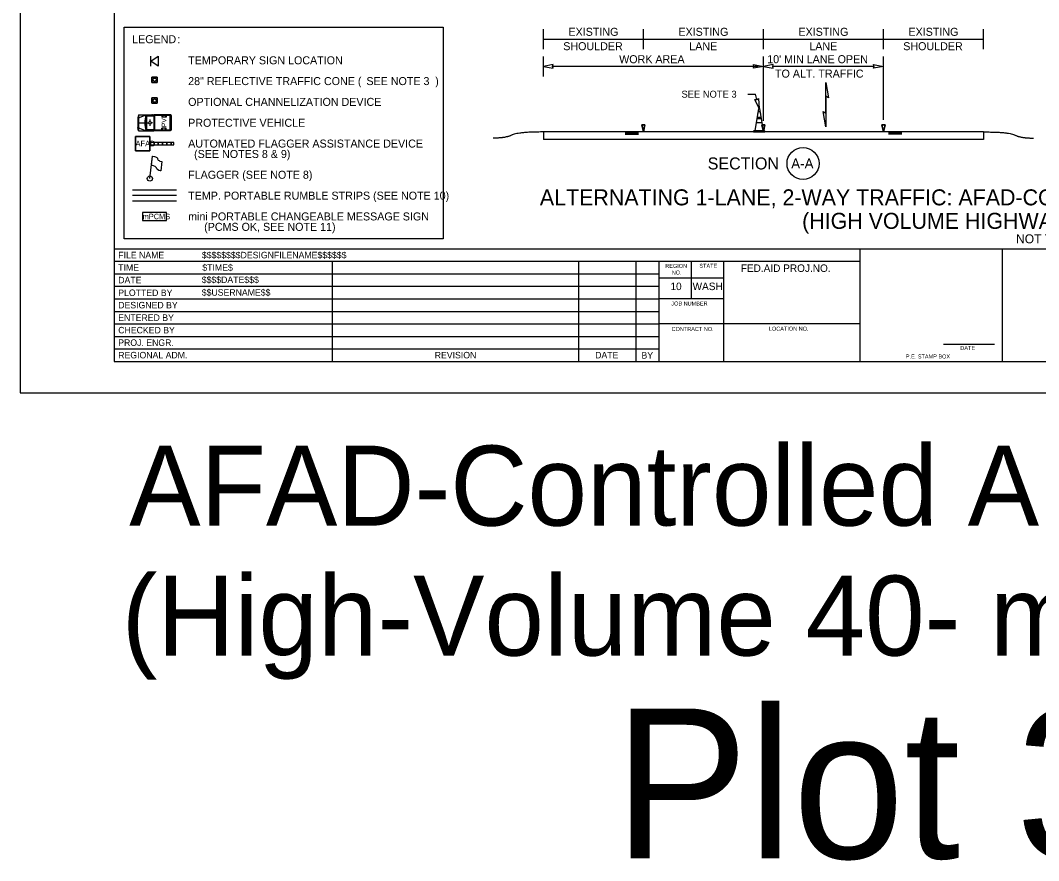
# Model space of a CAD drawing. Extents: x 99999.1 to 100095.7, y 99995 to 100010.7.
# Drawn here: x 100039.06 to 100049.24, y 99995.01 to 100003.41 of the extents above; entities that cross this region are included whole.
import ezdxf

# ---------------------------------------------------------------- set-up
doc = ezdxf.new("R2010")
doc.units = 0
for name, color, linetype in [('SH_DE_DetailHeading1Text', 7, 'Continuous'), ('SH_GI_PlotLimits', 7, 'Continuous'), ('SH_GI_SheetBorder', 7, 'Continuous'), ('SH_GI_SheetLocationText', 7, 'Continuous'), ('SH_GI_SheetTextInCells', 7, 'Continuous'), ('SH_GI_TitleBlockText', 7, 'Continuous'), ('TR_WZ_AFAD', 7, 'Continuous'), ('TR_WZ_FlaggingStation', 7, 'Continuous'), ('TR_WZ_PCMS', 7, 'Continuous'), ('TR_WZ_PortableSignMountBlk-Org', 7, 'Continuous'), ('TR_WZ_ProtectiveVehicle', 7, 'Continuous'), ('TR_WZ_TrafficCone', 7, 'Continuous'), ('TR_WZ_TrafficConeElev', 7, 'Continuous'), ('TR_WZ_WorkZoneDetails', 7, 'Continuous'), ('TR_WZ_WorkZoneTextCurrent', 7, 'Continuous')]:
    doc.layers.add(name, color=color, linetype=linetype)

msp = doc.modelspace()

# ---------------------------------------------------------------- linework, layer by layer
at = {"layer": 'SH_GI_PlotLimits'}
msp.add_lwpolyline([(100039.062, 99999.687), (100056.062, 99999.687), (100056.062, 100010.687), (100039.062, 100010.687)], close=True, dxfattribs=at)
at = {"layer": 'SH_GI_SheetBorder'}
for p, q in [((100040, 100010.375), (100040, 100000)), ((100040, 100001.126), (100055.75, 100001.126)), ((100047.457, 100000), (100047.457, 100001.126)), ((100048.883, 100000), (100048.883, 100001.126)), ((100040, 100001.001), (100047.457, 100001.001)), ((100042.179, 100001.001), (100042.179, 100000)), ((100044.641, 100001.001), (100044.641, 100000)), ((100045.216, 100001.001), (100045.216, 100000)), ((100045.445, 100001.001), (100045.445, 100000)), ((100045.772, 100000.625), (100045.772, 100001.001)), ((100046.096, 100000), (100046.096, 100001.001)), ((100040, 100000.876), (100042.182, 100000.876)), ((100042.182, 100000.876), (100045.447, 100000.876)), ((100046.096, 100000.831), (100045.447, 100000.831)), ((100040, 100000.751), (100042.182, 100000.751)), ((100042.182, 100000.751), (100045.447, 100000.751)), ((100040, 100000.625), (100045.447, 100000.625)), ((100046.096, 100000.625), (100045.447, 100000.625)), ((100040, 100000.5), (100045.447, 100000.5)), ((100040, 100000.375), (100045.447, 100000.375)), ((100047.457, 100000.375), (100045.447, 100000.375)), ((100040, 100000.25), (100045.447, 100000.25)), ((100040, 100000.125), (100045.447, 100000.125)), ((100048.29, 100000.173), (100048.802, 100000.173)), ((100040, 100000), (100055.75, 100000))]:
    msp.add_line(p, q, dxfattribs=at)
at = {"layer": 'TR_WZ_AFAD'}
for p, q in [((100040.212, 100002.107), (100040.212, 100002.251)), ((100040.212, 100002.251), (100040.356, 100002.251)), ((100040.356, 100002.251), (100040.212, 100002.251)), ((100040.212, 100002.251), (100040.212, 100002.107)), ((100040.356, 100002.251), (100040.356, 100002.107)), ((100040.356, 100002.184), (100040.356, 100002.251)), ((100040.399, 100002.191), (100040.356, 100002.191)), ((100040.356, 100002.191), (100040.356, 100002.184)), ((100040.356, 100002.184), (100040.356, 100002.179)), ((100040.441, 100002.191), (100040.399, 100002.191)), ((100040.399, 100002.167), (100040.441, 100002.167)), ((100040.484, 100002.191), (100040.441, 100002.191)), ((100040.441, 100002.179), (100040.441, 100002.191)), ((100040.441, 100002.167), (100040.441, 100002.179)), ((100040.441, 100002.167), (100040.484, 100002.167)), ((100040.527, 100002.191), (100040.484, 100002.191)), ((100040.484, 100002.191), (100040.484, 100002.179)), ((100040.484, 100002.179), (100040.484, 100002.167)), ((100040.484, 100002.167), (100040.527, 100002.167)), ((100040.569, 100002.191), (100040.527, 100002.191)), ((100040.527, 100002.179), (100040.527, 100002.191)), ((100040.527, 100002.167), (100040.527, 100002.179)), ((100040.527, 100002.167), (100040.569, 100002.167)), ((100040.569, 100002.191), (100040.569, 100002.179)), ((100040.569, 100002.179), (100040.569, 100002.167)), ((100040.569, 100002.167), (100040.596, 100002.167)), ((100040.356, 100002.107), (100040.212, 100002.107)), ((100040.212, 100002.107), (100040.356, 100002.107))]:
    msp.add_line(p, q, dxfattribs=at)
for points in [[(100040.356, 100002.167), (100040.596, 100002.167), (100040.596, 100002.191), (100040.356, 100002.191)], [(100040.356, 100002.107), (100040.356, 100002.174), (100040.356, 100002.184)], [(100040.356, 100002.179), (100040.356, 100002.174), (100040.356, 100002.167), (100040.399, 100002.167)], [(100040.399, 100002.167), (100040.399, 100002.179), (100040.399, 100002.191)], [(100040.399, 100002.191), (100040.399, 100002.179), (100040.399, 100002.167)], [(100040.441, 100002.191), (100040.441, 100002.179), (100040.441, 100002.167)], [(100040.484, 100002.167), (100040.484, 100002.179), (100040.484, 100002.191)], [(100040.527, 100002.191), (100040.527, 100002.179), (100040.527, 100002.167)], [(100040.569, 100002.167), (100040.569, 100002.179), (100040.569, 100002.191)], [(100040.596, 100002.167), (100040.596, 100002.191), (100040.569, 100002.191)]]:
    msp.add_lwpolyline(points, dxfattribs=at)
at = {"layer": 'TR_WZ_FlaggingStation'}
for p, q in [((100040.357, 100001.829), (100040.383, 100002.053)), ((100040.372, 100001.962), (100040.383, 100002.054)), ((100040.372, 100001.962), (100040.372, 100001.962)), ((100040.477, 100001.999), (100040.467, 100001.906))]:
    msp.add_line(p, q, dxfattribs=at)
for points in [[(100040.383, 100002.054), (100040.387, 100002.053), (100040.402, 100002.05), (100040.413, 100002.046), (100040.42, 100002.042), (100040.427, 100002.038), (100040.432, 100002.032), (100040.435, 100002.026), (100040.436, 100002.021), (100040.44, 100002.014), (100040.449, 100002.008), (100040.458, 100002.004), (100040.477, 100001.999)], [(100040.467, 100001.906), (100040.46, 100001.907), (100040.446, 100001.91), (100040.433, 100001.919), (100040.428, 100001.927), (100040.425, 100001.935), (100040.418, 100001.944), (100040.409, 100001.949), (100040.395, 100001.955), (100040.372, 100001.962)]]:
    msp.add_lwpolyline(points, dxfattribs=at)
msp.add_circle((100040.357, 100001.829), 0.026, dxfattribs=at)
at = {"layer": 'TR_WZ_PCMS'}
msp.add_lwpolyline([(100040.284, 100001.41), (100040.524, 100001.41), (100040.524, 100001.49), (100040.284, 100001.49)], close=True, dxfattribs=at)
msp.add_lwpolyline([(100040.284, 100001.41), (100040.524, 100001.41), (100040.524, 100001.49), (100040.284, 100001.49), (100040.284, 100001.41)], dxfattribs=at)
at = {"layer": 'TR_WZ_PortableSignMountBlk-Org'}
msp.add_line((100040.368, 100002.954), (100040.368, 100003.054), dxfattribs=at)
msp.add_lwpolyline([(100040.368, 100003.004), (100040.44, 100003.054), (100040.44, 100002.954)], close=True, dxfattribs=at)
at = {"layer": 'TR_WZ_ProtectiveVehicle'}
for p, q in [((100040.245, 100002.467), (100040.238, 100002.435)), ((100040.245, 100002.467), (100040.245, 100002.307)), ((100040.245, 100002.467), (100040.396, 100002.467)), ((100040.245, 100002.438), (100040.321, 100002.467)), ((100040.321, 100002.467), (100040.321, 100002.307)), ((100040.322, 100002.467), (100040.322, 100002.307)), ((100040.322, 100002.467), (100040.332, 100002.455)), ((100040.322, 100002.455), (100040.396, 100002.455)), ((100040.376, 100002.47), (100040.385, 100002.47)), ((100040.396, 100002.467), (100040.396, 100002.307)), ((100040.563, 100002.467), (100040.398, 100002.467)), ((100040.398, 100002.467), (100040.398, 100002.307)), ((100040.558, 100002.461), (100040.403, 100002.461)), ((100040.403, 100002.461), (100040.403, 100002.314)), ((100040.477, 100002.461), (100040.477, 100002.443)), ((100040.521, 100002.443), (100040.477, 100002.443)), ((100040.485, 100002.461), (100040.485, 100002.443)), ((100040.512, 100002.461), (100040.512, 100002.443)), ((100040.521, 100002.461), (100040.521, 100002.443)), ((100040.558, 100002.461), (100040.558, 100002.314)), ((100040.563, 100002.467), (100040.563, 100002.307)), ((100040.567, 100002.465), (100040.563, 100002.465)), ((100040.563, 100002.465), (100040.563, 100002.31)), ((100040.571, 100002.46), (100040.571, 100002.315)), ((100040.238, 100002.435), (100040.238, 100002.34)), ((100040.245, 100002.307), (100040.238, 100002.34)), ((100040.245, 100002.387), (100040.306, 100002.387)), ((100040.334, 100002.387), (100040.344, 100002.387)), ((100040.358, 100002.419), (100040.358, 100002.406)), ((100040.359, 100002.357), (100040.359, 100002.369)), ((100040.37, 100002.387), (100040.37, 100002.387)), ((100040.383, 100002.387), (100040.371, 100002.387)), ((100040.571, 100002.399), (100040.563, 100002.396)), ((100040.571, 100002.376), (100040.563, 100002.379)), ((100040.569, 100002.387), (100040.565, 100002.387)), ((100040.567, 100002.39), (100040.567, 100002.385)), ((100040.245, 100002.337), (100040.321, 100002.307)), ((100040.245, 100002.307), (100040.396, 100002.307)), ((100040.322, 100002.32), (100040.396, 100002.32)), ((100040.33, 100002.32), (100040.322, 100002.307)), ((100040.376, 100002.305), (100040.385, 100002.305)), ((100040.563, 100002.307), (100040.398, 100002.307)), ((100040.558, 100002.314), (100040.403, 100002.314)), ((100040.477, 100002.314), (100040.477, 100002.332)), ((100040.521, 100002.332), (100040.477, 100002.332)), ((100040.485, 100002.314), (100040.485, 100002.332)), ((100040.512, 100002.314), (100040.512, 100002.332)), ((100040.521, 100002.314), (100040.521, 100002.332)), ((100040.567, 100002.31), (100040.563, 100002.31))]:
    msp.add_line(p, q, dxfattribs=at)
for centre, major_axis, start_param, end_param in [((100040.429, 100002.387), (0, -0.168), 4.215667, 5.208926), ((100040.567, 100002.46), (0, 0.00488), 4.712389, 6.283185), ((100040.567, 100002.315), (0, -0.00488), 0, 1.570796)]:
    msp.add_ellipse(centre, major_axis=major_axis, ratio=0.73155, start_param=start_param, end_param=end_param, dxfattribs=at)
for centre, major_axis in [((100040.358, 100002.387), (0, 0.0154)), ((100040.567, 100002.387), (0, 0.00225))]:
    msp.add_ellipse(centre, major_axis=major_axis, ratio=0.73155, dxfattribs=at)
at = {"layer": 'TR_WZ_TrafficCone'}
for points in [[(100040.377, 100002.844), (100040.431, 100002.844), (100040.431, 100002.79), (100040.377, 100002.79), (100040.377, 100002.844)], [(100040.377, 100002.79), (100040.431, 100002.79), (100040.431, 100002.844), (100040.377, 100002.844), (100040.377, 100002.79)], [(100040.377, 100002.635), (100040.431, 100002.635), (100040.431, 100002.582), (100040.377, 100002.582), (100040.377, 100002.635)], [(100040.377, 100002.582), (100040.431, 100002.582), (100040.431, 100002.635), (100040.377, 100002.635), (100040.377, 100002.582)]]:
    msp.add_lwpolyline(points, dxfattribs=at)
for centre in [(100040.404, 100002.817), (100040.404, 100002.609)]:
    msp.add_circle(centre, 0.0167, dxfattribs=at)
at = {"layer": 'TR_WZ_TrafficConeElev'}
for p, q in [((100046.436, 100002.498), (100046.428, 100002.443)), ((100046.428, 100002.443), (100046.47, 100002.443)), ((100046.462, 100002.498), (100046.436, 100002.498)), ((100046.47, 100002.443), (100046.462, 100002.498)), ((100046.425, 100002.427), (100046.42, 100002.389)), ((100046.42, 100002.389), (100046.478, 100002.389)), ((100046.472, 100002.427), (100046.425, 100002.427)), ((100046.478, 100002.389), (100046.472, 100002.427)), ((100046.395, 100002.308), (100046.391, 100002.304)), ((100046.391, 100002.304), (100046.391, 100002.296)), ((100046.391, 100002.296), (100046.507, 100002.296)), ((100046.407, 100002.308), (100046.395, 100002.308)), ((100046.507, 100002.304), (100046.503, 100002.308)), ((100046.507, 100002.296), (100046.507, 100002.304))]:
    msp.add_line(p, q, dxfattribs=at)
msp.add_lwpolyline([(100046.407, 100002.308), (100046.491, 100002.308), (100046.457, 100002.529), (100046.441, 100002.529)], close=True, dxfattribs=at)
msp.add_lwpolyline([(100046.407, 100002.308), (100046.491, 100002.308), (100046.457, 100002.529), (100046.441, 100002.529)], close=True, dxfattribs=at)
msp.add_lwpolyline([(100046.503, 100002.308), (100046.491, 100002.308), (100046.407, 100002.308)], dxfattribs=at)
at = {"layer": 'TR_WZ_WorkZoneDetails'}
for p, q in [((100044.291, 100003.125), (100044.291, 100003.325)), ((100045.291, 100003.125), (100045.291, 100003.325)), ((100046.491, 100003.125), (100046.491, 100003.325)), ((100047.691, 100003.125), (100047.691, 100003.325)), ((100048.691, 100003.125), (100048.691, 100003.325)), ((100044.291, 100003.225), (100045.291, 100003.225)), ((100045.291, 100003.225), (100046.491, 100003.225)), ((100046.491, 100003.225), (100047.691, 100003.225)), ((100047.691, 100003.225), (100048.691, 100003.225)), ((100044.291, 100002.851), (100044.291, 100003.051)), ((100046.491, 100002.405), (100046.491, 100003.051)), ((100047.691, 100002.415), (100047.691, 100003.051)), ((100046.439, 100002.951), (100044.384, 100002.951)), ((100047.597, 100002.951), (100046.584, 100002.951)), ((100046.336, 100002.672), (100046.412, 100002.672)), ((100046.425, 100002.62), (100046.412, 100002.672)), ((100047.116, 100002.652), (100047.116, 100002.483)), ((100047.116, 100002.483), (100047.116, 100002.652)), ((100044.291, 100002.295), (100044.291, 100002.22)), ((100048.691, 100002.295), (100044.291, 100002.295)), ((100045.108, 100002.29), (100045.241, 100002.29)), ((100045.108, 100002.285), (100045.241, 100002.285)), ((100045.108, 100002.279), (100045.241, 100002.279)), ((100045.108, 100002.274), (100045.241, 100002.274)), ((100047.874, 100002.29), (100047.741, 100002.29)), ((100047.874, 100002.284), (100047.741, 100002.284)), ((100047.874, 100002.278), (100047.741, 100002.278)), ((100047.874, 100002.273), (100047.741, 100002.273)), ((100048.691, 100002.295), (100048.691, 100002.22)), ((100048.691, 100002.22), (100044.291, 100002.22)), ((100040.624, 100001.714), (100040.184, 100001.714)), ((100040.624, 100001.659), (100040.184, 100001.659)), ((100040.624, 100001.603), (100040.184, 100001.603))]:
    msp.add_line(p, q, dxfattribs=at)
for points in [[(100044.291, 100002.951), (100044.389, 100002.932), (100044.384, 100002.951), (100044.389, 100002.971)], [(100046.491, 100002.951), (100046.392, 100002.932), (100046.397, 100002.951), (100046.392, 100002.971)], [(100046.491, 100002.951), (100046.589, 100002.932), (100046.584, 100002.951), (100046.589, 100002.971)], [(100047.691, 100002.951), (100047.592, 100002.932), (100047.597, 100002.951), (100047.592, 100002.971)], [(100047.116, 100002.789), (100047.143, 100002.636), (100047.116, 100002.652)], [(100046.449, 100002.529), (100046.406, 100002.619), (100046.426, 100002.62), (100046.443, 100002.629)], [(100047.116, 100002.345), (100047.089, 100002.499), (100047.116, 100002.483)], [(100045.291, 100002.295), (100045.274, 100002.365), (100045.307, 100002.365)], [(100046.491, 100002.295), (100046.474, 100002.365), (100046.507, 100002.365)], [(100047.691, 100002.295), (100047.674, 100002.365), (100047.707, 100002.365)]]:
    msp.add_lwpolyline(points, close=True, dxfattribs=at)
for points in [[(100045.307, 100002.365), (100045.274, 100002.365), (100045.291, 100002.295), (100045.307, 100002.365)], [(100046.507, 100002.365), (100046.474, 100002.365), (100046.491, 100002.295), (100046.507, 100002.365)], [(100047.707, 100002.365), (100047.674, 100002.365), (100047.691, 100002.295), (100047.707, 100002.365)]]:
    msp.add_lwpolyline(points, dxfattribs=at)
msp.add_circle((100046.887, 100001.98), 0.16, dxfattribs=at)
for points in [[(100044.291, 100002.295), (100044.04, 100002.295), (100043.914, 100002.233), (100043.789, 100002.233)], [(100048.691, 100002.295), (100048.942, 100002.296), (100049.067, 100002.233), (100049.193, 100002.234)]]:
    msp.add_open_spline(points, degree=2, dxfattribs=at)
at = {"layer": 'TR_WZ_WorkZoneTextCurrent'}
msp.add_lwpolyline([(100040.1, 100003.343), (100043.289, 100003.343), (100043.289, 100001.226), (100040.1, 100001.226)], close=True, dxfattribs=at)

# ---------------------------------------------------------------- texts
at = {"layer": 'SH_DE_DetailHeading1Text'}
for s, height, p in [('ALTERNATING 1-LANE, 2-WAY TRAFFIC: AFAD-CONTROLLED + TEMPORARY RUMBLE STRIPS', 0.16, (100044.256, 100001.561)), ('(HIGH VOLUME HIGHWAYS, 40 MPH OR LESS)', 0.16, (100046.878, 100001.326)), ('NOT TO SCALE', 0.09, (100049.017, 100001.181))]:
    msp.add_text(s, height=height, rotation=360, dxfattribs=at).set_placement(p)
at = {"layer": 'SH_GI_SheetLocationText'}
for s, height, p in [('AFAD-Controlled Alt Traffic + RS', 0.8, (100040.151, 99998.357)), ('(High-Volume 40- mph Highways)', 0.8, (100040.076, 99997.057)), ('Plot 3', 1.5, (100045.001, 99995.027))]:
    msp.add_text(s, height=height, dxfattribs=at).set_placement(p)
at = {"layer": 'SH_GI_SheetTextInCells'}
for s, height, p in [('FILE NAME', 0.0651, (100040.041, 100001.031)), ('TIME', 0.0651, (100040.041, 100000.906)), ('REGION', 0.04, (100045.51, 100000.935)), ('STATE', 0.04, (100045.851, 100000.936)), ('FED.AID PROJ.NO.', 0.07506, (100046.265, 100000.895)), ('DATE', 0.0651, (100040.041, 100000.781)), ('NO.', 0.04, (100045.575, 100000.869)), ('PLOTTED BY', 0.0651, (100040.041, 100000.654)), ('10', 0.0751, (100045.562, 100000.713)), ('WASH', 0.0751, (100045.783, 100000.713)), ('DESIGNED BY', 0.06505, (100040.041, 100000.53)), ('JOB NUMBER', 0.04, (100045.571, 100000.559)), ('ENTERED BY', 0.0651, (100040.041, 100000.405)), ('CHECKED BY', 0.0651, (100040.041, 100000.28)), ('CONTRACT NO.', 0.04003, (100045.573, 100000.304)), ('LOCATION NO.', 0.04003, (100046.546, 100000.307)), ('PROJ. ENGR.', 0.06505, (100040.041, 100000.155)), ('DATE', 0.04, (100048.46, 100000.114)), ('REGIONAL ADM.', 0.06505, (100040.041, 100000.03)), ('REVISION', 0.0651, (100043.205, 100000.03)), ('DATE', 0.0651, (100044.809, 100000.03)), ('BY', 0.0651, (100045.272, 100000.028)), ('P.E. STAMP BOX', 0.04003, (100047.915, 100000.029))]:
    msp.add_text(s, height=height, dxfattribs=at).set_placement(p)
at = {"layer": 'SH_GI_TitleBlockText'}
for s, height, p in [('$$$$$$$$DESIGNFILENAME$$$$$$', 0.06505, (100040.877, 100001.031)), ('$TIME$', 0.0651, (100040.882, 100000.906)), ('$$$$DATE$$$', 0.06505, (100040.876, 100000.784)), ('$$USERNAME$$', 0.06505, (100040.876, 100000.657))]:
    msp.add_text(s, height=height, dxfattribs=at).set_placement(p)
at = {"layer": 'TR_WZ_AFAD'}
msp.add_text('AFAD', height=0.056, dxfattribs=at).set_placement((100040.214, 100002.151))
at = {"layer": 'TR_WZ_PCMS'}
msp.add_text('mPCMS', height=0.055, rotation=360, dxfattribs=at).set_placement((100040.286, 100001.422))
at = {"layer": 'TR_WZ_ProtectiveVehicle'}
msp.add_text('PV', height=0.048, rotation=90, dxfattribs=at).set_placement((100040.523, 100002.344))
at = {"layer": 'TR_WZ_WorkZoneDetails'}
for s, height, p in [('EXISTING', 0.08, (100044.542, 100003.257)), ('EXISTING', 0.08, (100045.641, 100003.257)), ('EXISTING', 0.08, (100046.841, 100003.257)), ('EXISTING', 0.08, (100047.941, 100003.257)), ('SHOULDER', 0.08, (100044.49, 100003.113)), ('LANE', 0.08, (100045.75, 100003.113)), ('LANE', 0.08, (100046.95, 100003.113)), ('SHOULDER', 0.08, (100047.889, 100003.113)), ('SECTION', 0.12, (100045.934, 100001.92)), ('A-A', 0.1, (100046.769, 100001.93))]:
    msp.add_text(s, height=height, rotation=360, dxfattribs=at).set_placement(p)
for s, p in [('WORK AREA', (100045.049, 100002.983)), ("10' MIN LANE OPEN", (100046.529, 100002.983)), ('TO ALT. TRAFFIC', (100046.607, 100002.839))]:
    msp.add_text(s, height=0.08, dxfattribs=at).set_placement(p)
at = {"layer": 'TR_WZ_WorkZoneTextCurrent'}
for s, p in [('LEGEND', (100040.18, 100003.183)), (':', (100040.633, 100003.183)), ('TEMPORARY SIGN LOCATION ', (100040.74, 100002.972)), ('28" REFLECTIVE TRAFFIC CONE (', (100040.74, 100002.764)), (')', (100043.21, 100002.764)), ('SEE NOTE 3', (100042.522, 100002.764)), ('OPTIONAL CHANNELIZATION DEVICE', (100040.74, 100002.556)), ('PROTECTIVE VEHICLE', (100040.74, 100002.347)), ('AUTOMATED FLAGGER ASSISTANCE DEVICE', (100040.74, 100002.139)), ('  (SEE NOTES 8 & 9)', (100040.74, 100002.035)), ('FLAGGER (SEE NOTE 8)', (100040.74, 100001.827)), ('TEMP. PORTABLE RUMBLE STRIPS (SEE NOTE 10)', (100040.74, 100001.618)), ('mini PORTABLE CHANGEABLE MESSAGE SIGN', (100040.74, 100001.41)), ('(PCMS OK, SEE NOTE 11)', (100040.9, 100001.306))]:
    msp.add_text(s, height=0.08, rotation=360, dxfattribs=at).set_placement(p)
msp.add_text('SEE NOTE 3', height=0.07, dxfattribs=at).set_placement((100045.672, 100002.638))

doc.saveas('drawing.dxf')
